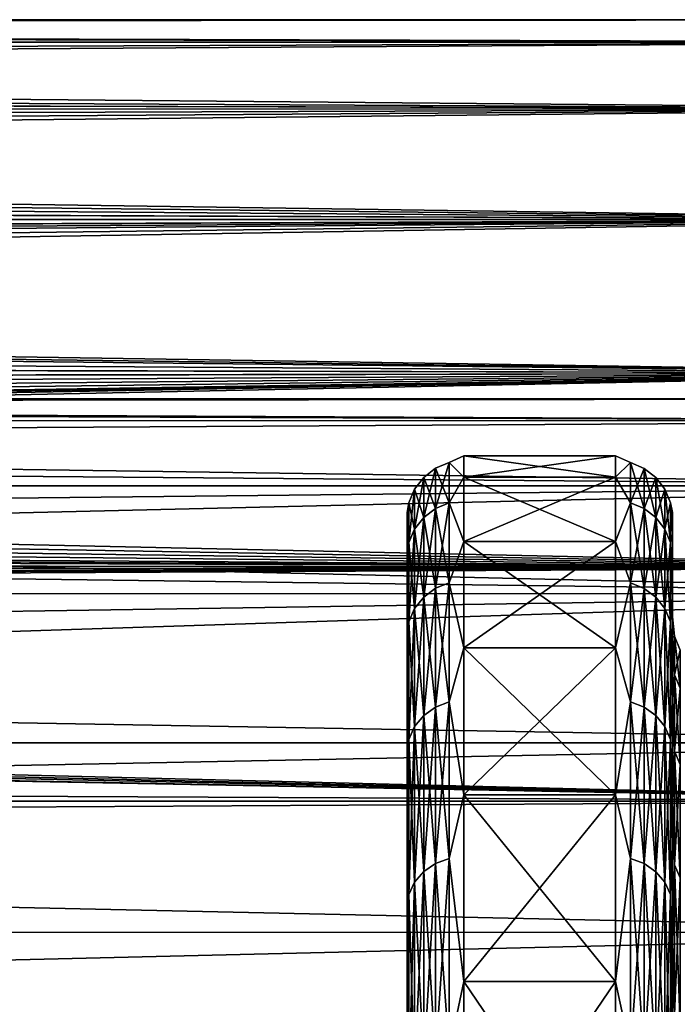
# Model space of a CAD drawing. Header units: metres. Extents: x -150 to 310, y -128 to 84.
# Tile 267 of 465: x 121.96 to 125.43, y 17.81 to 23. Entities that reach past the tile are written whole.
import ezdxf

# ---------------------------------------------------------------- set-up
doc = ezdxf.new("R2010")
doc.units = ezdxf.units.M
doc.layers.add('solid_26009703_SW0001', color=7, linetype='CONTINUOUS')
doc.layers.add('solid_26009703_SW0001_01', color=7, linetype='CONTINUOUS')

msp = doc.modelspace()

# ---------------------------------------------------------------- linework, layer by layer
at = {"layer": 'solid_26009703_SW0001'}
for points in [[(127.5, 20.109972, 11.161945), (80.220291, 20.163897, 11.064233), (79.600922, 20.065847, 11.241076)], [(127.5, 20.109972, 11.161945), (78.351746, 19.922819, 11.492663), (77.102623, 19.850832, 11.616559)], [(127.5, 18.87756, 13.139169), (127.5, 20.109972, 11.161945), (77.102623, 19.850832, 11.616559)], [(127.5, 20.109972, 11.161945), (78.977341, 19.985449, 11.383403), (78.351746, 19.922819, 11.492663)], [(127.5, 20.109972, 11.161945), (79.600922, 20.065847, 11.241076), (78.977341, 19.985449, 11.383403)], [(127.5, 18.87756, 13.139169), (77.102623, 19.850832, 11.616559), (-127.5, 18.87756, 13.139169)], [(127.5, 18.87756, 13.139169), (-127.5, 18.87756, 13.139169), (-127.5, 17.451437, 14.981567)], [(127.5, 17.451437, 14.981567), (127.5, 18.87756, 13.139169), (-127.5, 17.451437, 14.981567)]]:
    msp.add_3dface(points, dxfattribs=at)
at = {"layer": 'solid_26009703_SW0001_01'}
for points in [[(127.5, 22.881994, 2.326871), (88.51873, 22.96979, 1.17846), (88.328239, 22.879175, 2.354427)], [(88.332756, 22.881376, -2.33295), (88.520638, 22.970449, -1.165521), (127.5, 22.881994, -2.326871)], [(127.5, 23), (88.578697, 23), (88.51873, 22.96979, 1.17846)], [(127.5, 22.881994, 2.326871), (127.5, 23), (88.51873, 22.96979, 1.17846)], [(88.520638, 22.970449, -1.165521), (88.578697, 23), (127.5, 22.881994, -2.326871)], [(127.5, 22.881994, -2.326871), (88.578697, 23), (127.5, 23)], [(127.5, 22.881994, 2.326871), (88.00943, 22.727688, 3.528767), (87.799767, 22.629715, 4.110473)], [(127.5, 22.529188, 4.629866), (127.5, 22.881994, 2.326871), (87.799767, 22.629715, 4.110473)], [(127.5, 22.881994, 2.326871), (88.328239, 22.879175, 2.354427), (88.00943, 22.727688, 3.528767)], [(88.017197, 22.731489, -3.504202), (88.332756, 22.881376, -2.33295), (127.5, 22.529188, -4.629866)], [(88.332756, 22.881376, -2.33295), (127.5, 22.881994, -2.326871), (127.5, 22.529188, -4.629866)], [(87.809448, 22.634258, -4.085382), (88.017197, 22.731489, -3.504202), (127.5, 22.529188, -4.629866)], [(127.5, 22.529188, 4.629866), (87.799767, 22.629715, 4.110473), (87.554398, 22.517914, 4.684393)], [(87.566238, 22.523304, -4.658411), (87.809448, 22.634258, -4.085382), (127.5, 22.529188, -4.629866)], [(127.5, 22.529188, 4.629866), (86.957954, 22.252028, 5.817844), (86.607681, 22.101068, 6.367322)], [(127.5, 21.945204, 6.885352), (127.5, 22.529188, 4.629866), (86.607681, 22.101068, 6.367322)], [(127.5, 22.529188, 4.629866), (87.273598, 22.391716, 5.254623), (86.957954, 22.252028, 5.817844)], [(127.5, 22.529188, 4.629866), (87.554398, 22.517914, 4.684393), (87.273598, 22.391716, 5.254623)], [(87.287872, 22.398071, -5.227468), (87.566238, 22.523304, -4.658411), (127.5, 21.945204, -6.885352)], [(87.566238, 22.523304, -4.658411), (127.5, 22.529188, -4.629866), (127.5, 21.945204, -6.885352)], [(86.974892, 22.259399, -5.789571), (87.287872, 22.398071, -5.227468), (127.5, 21.945204, -6.885352)], [(86.627411, 22.109447, -6.338164), (86.974892, 22.259399, -5.789571), (127.5, 21.945204, -6.885352)], [(127.5, 21.945204, 6.885352), (86.607681, 22.101068, 6.367322), (86.222404, 21.941181, 6.89816)], [(86.24501, 21.950485, -6.868492), (86.627411, 22.109447, -6.338164), (127.5, 21.945204, -6.885352)], [(127.5, 21.945204, 6.885352), (84.85614, 21.412464, 8.396807), (84.345764, 21.23313, 8.840486)], [(127.5, 21.13603, 9.070185), (127.5, 21.945204, 6.885352), (84.345764, 21.23313, 8.840486)], [(127.5, 21.945204, 6.885352), (85.341537, 21.593143, 7.920616), (84.85614, 21.412464, 8.396807)], [(127.5, 21.945204, 6.885352), (85.577736, 21.684141, 7.667987), (85.341537, 21.593143, 7.920616)], [(127.5, 21.945204, 6.885352), (85.798927, 21.77096, 7.417902), (85.577736, 21.684141, 7.667987)], [(127.5, 21.945204, 6.885352), (86.222404, 21.941181, 6.89816), (85.798927, 21.77096, 7.417902)], [(85.824669, 21.781141, -7.387955), (86.24501, 21.950485, -6.868492), (127.5, 21.945204, -6.885352)], [(85.824669, 21.781141, -7.387955), (127.5, 21.945204, -6.885352), (127.5, 21.13603, -9.070185)], [(85.578102, 21.684212, -7.667787), (85.824669, 21.781141, -7.387955), (127.5, 21.13603, -9.070185)], [(85.370491, 21.604103, -7.890675), (85.578102, 21.684212, -7.667787), (127.5, 21.13603, -9.070185)], [(84.888115, 21.424021, -8.367279), (85.370491, 21.604103, -7.890675), (127.5, 21.13603, -9.070185)], [(84.380371, 21.245016, -8.811884), (84.888115, 21.424021, -8.367279), (127.5, 21.13603, -9.070185)], [(83.839951, 21.065498, -9.232811), (84.380371, 21.245016, -8.811884), (127.5, 21.13603, -9.070185)], [(127.5, 21.13603, 9.070185), (84.345764, 21.23313, 8.840486), (83.802887, 21.05356, 9.259999)], [(127.5, 21.13603, 9.070185), (80.84024, 20.279057, 10.851722), (80.220291, 20.163897, 11.064233)], [(127.5, 20.109972, 11.161945), (127.5, 21.13603, 9.070185), (80.220291, 20.163897, 11.064233)], [(127.5, 21.13603, 9.070185), (81.171654, 20.347195, 10.723417), (80.84024, 20.279057, 10.851722)], [(127.5, 21.13603, 9.070185), (81.457619, 20.409658, 10.60405), (81.171654, 20.347195, 10.723417)], [(127.5, 21.13603, 9.070185), (82.06456, 20.553713, 10.322059), (81.457619, 20.409658, 10.60405)], [(127.5, 21.13603, 9.070185), (82.65448, 20.709419, 10.005996), (82.06456, 20.553713, 10.322059)], [(127.5, 21.13603, 9.070185), (83.235626, 20.87734, 9.650735), (82.65448, 20.709419, 10.005996)], [(127.5, 21.13603, 9.070185), (83.802887, 21.05356, 9.259999), (83.235626, 20.87734, 9.650735)], [(83.839951, 21.065498, -9.232811), (127.5, 21.13603, -9.070185), (127.5, 20.109972, -11.161945)], [(83.274864, 20.889069, -9.62532), (83.839951, 21.065498, -9.232811), (127.5, 20.109972, -11.161945)], [(103.900002, 21), (128, 21), (128, 20.883329, 2.204462)], [(103.900002, 20.97122, -1.099054), (128, 20.883329, -2.204462), (128, 21)], [(103.900002, 20.97122, -1.099054), (128, 21), (103.900002, 21)], [(103.900002, 20.97122, 1.099054), (103.900002, 21), (128, 20.883329, 2.204462)], [(103.900002, 20.97122, 1.099054), (128, 20.883329, 2.204462), (103.900002, 20.88496, 2.195096)], [(103.900002, 20.88496, -2.195096), (128, 20.883329, -2.204462), (103.900002, 20.97122, -1.099054)], [(82.695457, 20.720711, -9.982591), (83.274864, 20.889069, -9.62532), (127.5, 20.109972, -11.161945)], [(103.900002, 20.88496, 2.195096), (128, 20.883329, 2.204462), (128, 20.541378, 4.364604)], [(103.900002, 20.88496, 2.195096), (128, 20.541378, 4.364604), (103.900002, 20.741455, 3.285121)], [(103.900002, 20.741455, -3.285121), (128, 20.883329, -2.204462), (103.900002, 20.88496, -2.195096)], [(103.900002, 20.741455, -3.285121), (128, 20.541378, -4.364604), (128, 20.883329, -2.204462)], [(103.900002, 20.741455, 3.285121), (128, 20.541378, 4.364604), (103.900002, 20.5411, 4.366142)], [(103.900002, 20.5411, -4.366142), (128, 20.541378, -4.364604), (103.900002, 20.741455, -3.285121)], [(82.106682, 20.564339, -10.300871), (82.695457, 20.720711, -9.982591), (127.5, 20.109972, -11.161945)], [(124.222656, 20.663303, 1.047924), (124.300003, 20.586603, 2.163741), (124.300003, 20.700001, 0)], [(124.222656, 20.663303, -1.047924), (124.300003, 20.700001, 0), (124.300003, 20.586603, -2.163741)], [(124.222656, 20.663303, 1.047924), (124.300003, 20.700001, 0), (124.222656, 20.663303, -1.047924)], [(125.099998, 20.700001, 0), (124.300003, 20.700001, 0), (124.300003, 20.586603, 2.163741)], [(125.099998, 20.586603, 2.163741), (125.099998, 20.700001, 0), (124.300003, 20.586603, 2.163741)], [(125.099998, 20.586603, -2.163741), (124.300003, 20.586603, -2.163741), (124.300003, 20.700001, 0)], [(125.099998, 20.700001, 0), (125.099998, 20.586603, -2.163741), (124.300003, 20.700001, 0)], [(125.177643, 20.663223, -1.04792), (125.099998, 20.586603, -2.163741), (125.099998, 20.700001, 0)], [(125.177643, 20.663223, 1.04792), (125.099998, 20.700001, 0), (125.099998, 20.586603, 2.163741)], [(125.177643, 20.663223, 1.04792), (125.177643, 20.663223, -1.04792), (125.099998, 20.700001, 0)], [(124.150208, 20.633408, -1.046408), (124.087982, 20.585787, -1.043993), (124.087982, 20.585787, 1.043993)], [(124.150208, 20.633408, -1.046408), (124.150208, 20.421682, -3.128487), (124.087982, 20.585787, -1.043993)], [(124.150208, 20.633408, 1.046408), (124.087982, 20.585787, 1.043993), (124.087982, 20.37455, 3.121266)], [(124.150208, 20.633408, 1.046408), (124.150208, 20.633408, -1.046408), (124.087982, 20.585787, 1.043993)], [(124.150208, 20.421682, 3.128487), (124.150208, 20.633408, 1.046408), (124.087982, 20.37455, 3.121266)], [(124.222656, 20.663303, -1.047924), (124.150208, 20.633408, -1.046408), (124.150208, 20.633408, 1.046408)], [(124.222656, 20.663303, -1.047924), (124.222656, 20.451271, -3.133019), (124.150208, 20.633408, -1.046408)], [(124.222656, 20.663303, 1.047924), (124.150208, 20.633408, 1.046408), (124.150208, 20.421682, 3.128487)], [(124.222656, 20.663303, 1.047924), (124.222656, 20.663303, -1.047924), (124.150208, 20.633408, 1.046408)], [(124.222656, 20.451271, 3.133019), (124.222656, 20.663303, 1.047924), (124.150208, 20.421682, 3.128487)], [(124.222656, 20.451271, -3.133019), (124.150208, 20.421682, -3.128487), (124.150208, 20.633408, -1.046408)], [(124.222656, 20.451271, 3.133019), (124.300003, 20.586603, 2.163741), (124.222656, 20.663303, 1.047924)], [(124.222656, 20.663303, -1.047924), (124.300003, 20.586603, -2.163741), (124.222656, 20.451271, -3.133019)], [(125.177643, 20.663223, -1.04792), (125.177643, 20.451189, -3.133007), (125.099998, 20.586603, -2.163741)], [(125.177643, 20.451189, 3.133007), (125.177643, 20.663223, 1.04792), (125.099998, 20.586603, 2.163741)], [(125.250069, 20.421526, -3.128463), (125.177643, 20.451189, -3.133007), (125.177643, 20.663223, -1.04792)], [(125.250069, 20.633251, -1.0464), (125.177643, 20.663223, -1.04792), (125.177643, 20.663223, 1.04792)], [(125.250069, 20.633251, -1.0464), (125.250069, 20.421526, -3.128463), (125.177643, 20.663223, -1.04792)], [(125.250069, 20.633251, 1.0464), (125.177643, 20.663223, 1.04792), (125.177643, 20.451189, 3.133007)], [(125.250069, 20.633251, 1.0464), (125.250069, 20.633251, -1.0464), (125.177643, 20.663223, 1.04792)], [(125.250069, 20.421526, 3.128463), (125.250069, 20.633251, 1.0464), (125.177643, 20.451189, 3.133007)], [(125.312241, 20.374331, -3.121233), (125.250069, 20.421526, -3.128463), (125.250069, 20.633251, -1.0464)], [(125.312241, 20.585566, -1.043982), (125.250069, 20.633251, -1.0464), (125.250069, 20.633251, 1.0464)], [(125.312241, 20.585566, -1.043982), (125.312241, 20.374331, -3.121233), (125.250069, 20.633251, -1.0464)], [(125.312241, 20.585566, 1.043982), (125.250069, 20.633251, 1.0464), (125.250069, 20.421526, 3.128463)], [(125.312241, 20.585566, 1.043982), (125.312241, 20.585566, -1.043982), (125.250069, 20.633251, 1.0464)], [(124.087982, 20.585787, -1.043993), (124.04023, 20.523693, -1.040844), (124.04023, 20.523693, 1.040844)], [(124.087982, 20.585787, -1.043993), (124.087982, 20.37455, -3.121266), (124.04023, 20.523693, -1.040844)], [(124.087982, 20.585787, 1.043993), (124.04023, 20.523693, 1.040844), (124.04023, 20.313091, 3.111851)], [(124.087982, 20.585787, 1.043993), (124.087982, 20.585787, -1.043993), (124.04023, 20.523693, 1.040844)], [(124.087982, 20.37455, 3.121266), (124.087982, 20.585787, 1.043993), (124.04023, 20.313091, 3.111851)], [(124.150208, 20.421682, -3.128487), (124.087982, 20.37455, -3.121266), (124.087982, 20.585787, -1.043993)], [(124.222656, 20.451271, 3.133019), (124.300003, 20.247654, 4.303775), (124.300003, 20.586603, 2.163741)], [(124.222656, 20.451271, -3.133019), (124.300003, 20.586603, -2.163741), (124.300003, 20.247654, -4.303775)], [(125.099998, 20.586603, 2.163741), (124.300003, 20.586603, 2.163741), (124.300003, 20.247654, 4.303775)], [(125.099998, 20.247654, 4.303775), (125.099998, 20.586603, 2.163741), (124.300003, 20.247654, 4.303775)], [(125.099998, 20.247654, -4.303775), (124.300003, 20.247654, -4.303775), (124.300003, 20.586603, -2.163741)], [(125.099998, 20.586603, -2.163741), (125.099998, 20.247654, -4.303775), (124.300003, 20.586603, -2.163741)], [(125.177643, 20.451189, -3.133007), (125.099998, 20.247654, -4.303775), (125.099998, 20.586603, -2.163741)], [(125.177643, 20.451189, 3.133007), (125.099998, 20.586603, 2.163741), (125.099998, 20.247654, 4.303775)], [(125.312241, 20.374331, 3.121233), (125.312241, 20.585566, 1.043982), (125.250069, 20.421526, 3.128463)], [(125.359924, 20.312822, -3.11181), (125.312241, 20.374331, -3.121233), (125.312241, 20.585566, -1.043982)], [(125.359924, 20.52342, -1.04083), (125.312241, 20.585566, -1.043982), (125.312241, 20.585566, 1.043982)], [(125.359924, 20.52342, -1.04083), (125.359924, 20.312822, -3.11181), (125.312241, 20.585566, -1.043982)], [(125.359924, 20.52342, 1.04083), (125.312241, 20.585566, 1.043982), (125.312241, 20.374331, 3.121233)], [(125.359924, 20.52342, 1.04083), (125.359924, 20.52342, -1.04083), (125.312241, 20.585566, 1.043982)], [(81.500305, 20.419327, -10.585418), (82.106682, 20.564339, -10.300871), (127.5, 20.109972, -11.161945)], [(103.900002, 20.5411, 4.366142), (128, 20.541378, 4.364604), (128, 19.971094, 6.490467)], [(103.900002, 19.972189, -6.489353), (128, 19.971094, -6.490467), (128, 20.541378, -4.364604)], [(103.900002, 20.284443, -5.435196), (128, 20.541378, -4.364604), (103.900002, 20.5411, -4.366142)], [(103.900002, 19.972189, -6.489353), (128, 20.541378, -4.364604), (103.900002, 20.284443, -5.435196)], [(103.900002, 20.5411, 4.366142), (128, 19.971094, 6.490467), (103.900002, 20.284443, 5.435196)], [(124.04023, 20.523693, -1.040844), (124.010223, 20.451363, -1.037176), (124.010223, 20.451363, 1.037176)], [(124.04023, 20.523693, -1.040844), (124.04023, 20.313091, -3.111851), (124.010223, 20.451363, -1.037176)], [(124.04023, 20.523693, 1.040844), (124.010223, 20.451363, 1.037176), (124.010223, 20.241505, 3.100884)], [(124.04023, 20.523693, 1.040844), (124.04023, 20.523693, -1.040844), (124.010223, 20.451363, 1.037176)], [(124.04023, 20.313091, 3.111851), (124.04023, 20.523693, 1.040844), (124.010223, 20.241505, 3.100884)], [(124.087982, 20.37455, -3.121266), (124.04023, 20.313091, -3.111851), (124.04023, 20.523693, -1.040844)], [(125.359924, 20.312822, 3.11181), (125.359924, 20.52342, 1.04083), (125.312241, 20.374331, 3.121233)], [(125.389862, 20.241203, -3.100838), (125.359924, 20.312822, -3.11181), (125.359924, 20.52342, -1.04083)], [(125.389862, 20.451059, -1.03716), (125.359924, 20.52342, -1.04083), (125.359924, 20.52342, 1.04083)], [(125.389862, 20.451059, -1.03716), (125.389862, 20.241203, -3.100838), (125.359924, 20.52342, -1.04083)], [(125.389862, 20.451059, 1.03716), (125.359924, 20.52342, 1.04083), (125.359924, 20.312822, 3.11181)], [(125.389862, 20.451059, 1.03716), (125.389862, 20.451059, -1.03716), (125.359924, 20.52342, 1.04083)], [(81.171829, 20.347244, -10.723322), (81.500305, 20.419327, -10.585418), (127.5, 20.109972, -11.161945)], [(124.010223, 20.451363, -1.037176), (124, 20.287476, -2.13299), (124, 20.4, -0.000016)], [(124.010223, 20.451363, -1.037176), (124.010223, 20.241505, -3.100884), (124, 20.287476, -2.13299)], [(124.010223, 20.451363, 1.037176), (124, 20.4, -0.000016), (124, 20.287479, 2.132958)], [(124.010223, 20.451363, 1.037176), (124.010223, 20.451363, -1.037176), (124, 20.4, -0.000016)], [(124.010223, 20.241505, 3.100884), (124.010223, 20.451363, 1.037176), (124, 20.287479, 2.132958)], [(124.04023, 20.313091, -3.111851), (124.010223, 20.241505, -3.100884), (124.010223, 20.451363, -1.037176)], [(124.150208, 20.421682, -3.128487), (124.150208, 20.000401, -5.178463), (124.087982, 20.37455, -3.121266)], [(124.150208, 20.421682, 3.128487), (124.087982, 20.37455, 3.121266), (124.087982, 19.954241, 5.166511)], [(124.150208, 20.000401, 5.178463), (124.150208, 20.421682, 3.128487), (124.087982, 19.954241, 5.166511)], [(124.222656, 20.451271, -3.133019), (124.222656, 20.029379, -5.185966), (124.150208, 20.421682, -3.128487)], [(124.222656, 20.451271, 3.133019), (124.150208, 20.421682, 3.128487), (124.150208, 20.000401, 5.178463)], [(124.222656, 20.029379, 5.185966), (124.222656, 20.451271, 3.133019), (124.150208, 20.000401, 5.178463)], [(124.222656, 20.029379, -5.185966), (124.150208, 20.000401, -5.178463), (124.150208, 20.421682, -3.128487)], [(124.222656, 20.029379, 5.185966), (124.300003, 20.247654, 4.303775), (124.222656, 20.451271, 3.133019)], [(124.222656, 20.451271, -3.133019), (124.300003, 20.247654, -4.303775), (124.222656, 20.029379, -5.185966)], [(125.177643, 20.451189, -3.133007), (125.177643, 20.029301, -5.185945), (125.099998, 20.247654, -4.303775)], [(125.177643, 20.029301, 5.185945), (125.177643, 20.451189, 3.133007), (125.099998, 20.247654, 4.303775)], [(125.250069, 20.00025, -5.178423), (125.177643, 20.029301, -5.185945), (125.177643, 20.451189, -3.133007)], [(125.250069, 20.421526, -3.128463), (125.250069, 20.00025, -5.178423), (125.177643, 20.451189, -3.133007)], [(125.250069, 20.421526, 3.128463), (125.177643, 20.451189, 3.133007), (125.177643, 20.029301, 5.185945)], [(125.250069, 20.00025, 5.178423), (125.250069, 20.421526, 3.128463), (125.177643, 20.029301, 5.185945)], [(125.312241, 19.954025, -5.166455), (125.250069, 20.00025, -5.178423), (125.250069, 20.421526, -3.128463)], [(125.312241, 20.374331, -3.121233), (125.312241, 19.954025, -5.166455), (125.250069, 20.421526, -3.128463)], [(125.312241, 20.374331, 3.121233), (125.250069, 20.421526, 3.128463), (125.250069, 20.00025, 5.178423)], [(125.389862, 20.241203, 3.100838), (125.389862, 20.451059, 1.03716), (125.359924, 20.312822, 3.11181)], [(125.389862, 20.451059, 1.03716), (125.400002, 20.287477, 2.132978), (125.400002, 20.4, 0.000003)], [(125.389862, 20.241203, 3.100838), (125.400002, 20.287477, 2.132978), (125.389862, 20.451059, 1.03716)], [(125.389862, 20.451059, -1.03716), (125.400002, 20.4, 0.000003), (125.400002, 20.287477, -2.132972)], [(125.389862, 20.451059, 1.03716), (125.400002, 20.4, 0.000003), (125.389862, 20.451059, -1.03716)], [(125.389862, 20.451059, -1.03716), (125.400002, 20.287477, -2.132972), (125.389862, 20.241203, -3.100838)], [(124, 20.287479, 2.132958), (124, 20.4, -0.000016), (124, 20.287476, -2.13299)], [(124.087982, 20.37455, -3.121266), (124.087982, 19.954241, -5.166511), (124.04023, 20.313091, -3.111851)], [(124.087982, 20.37455, 3.121266), (124.04023, 20.313091, 3.111851), (124.04023, 19.894051, 5.150927)], [(124.087982, 19.954241, 5.166511), (124.087982, 20.37455, 3.121266), (124.04023, 19.894051, 5.150927)], [(124.150208, 20.000401, -5.178463), (124.087982, 19.954241, -5.166511), (124.087982, 20.37455, -3.121266)], [(125.312241, 19.954025, 5.166455), (125.312241, 20.374331, 3.121233), (125.250069, 20.00025, 5.178423)], [(125.359924, 19.893787, -5.150858), (125.312241, 19.954025, -5.166455), (125.312241, 20.374331, -3.121233)], [(125.359924, 20.312822, -3.11181), (125.359924, 19.893787, -5.150858), (125.312241, 20.374331, -3.121233)], [(125.359924, 20.312822, 3.11181), (125.312241, 20.374331, 3.121233), (125.312241, 19.954025, 5.166455)], [(125.400002, 20.287477, -2.132972), (125.400002, 20.4, 0.000003), (125.400002, 20.287477, 2.132978)], [(80.883133, 20.287582, -10.835775), (81.171829, 20.347244, -10.723322), (127.5, 20.109972, -11.161945)], [(124.04023, 20.313091, -3.111851), (124.04023, 19.894051, -5.150927), (124.010223, 20.241505, -3.100884)], [(124.04023, 20.313091, 3.111851), (124.010223, 20.241505, 3.100884), (124.010223, 19.82394, 5.132774)], [(124.04023, 19.894051, 5.150927), (124.04023, 20.313091, 3.111851), (124.010223, 19.82394, 5.132774)], [(124.087982, 19.954241, -5.166511), (124.04023, 19.894051, -5.150927), (124.04023, 20.313091, -3.111851)], [(125.359924, 19.893787, 5.150858), (125.359924, 20.312822, 3.11181), (125.312241, 19.954025, 5.166455)], [(125.389862, 19.823647, -5.132698), (125.359924, 19.893787, -5.150858), (125.359924, 20.312822, -3.11181)], [(125.389862, 20.241203, -3.100838), (125.389862, 19.823647, -5.132698), (125.359924, 20.312822, -3.11181)], [(125.389862, 20.241203, 3.100838), (125.359924, 20.312822, 3.11181), (125.359924, 19.893787, 5.150858)], [(80.263283, 20.171221, -11.050876), (80.883133, 20.287582, -10.835775), (127.5, 20.109972, -11.161945)], [(103.900002, 20.284443, 5.435196), (128, 19.971094, 6.490467), (103.900002, 19.972189, 6.489353)], [(124, 20.287479, 2.132958), (124, 20.287476, -2.13299), (124, 19.954353, -4.24052)], [(124, 19.954359, 4.240489), (124, 20.287479, 2.132958), (124, 19.954353, -4.24052)], [(124.010223, 20.241505, 3.100884), (124, 20.287479, 2.132958), (124, 19.954359, 4.240489)], [(124.010223, 20.241505, -3.100884), (124, 19.954353, -4.24052), (124, 20.287476, -2.13299)], [(125.389862, 20.241203, 3.100838), (125.400002, 19.954355, 4.24051), (125.400002, 20.287477, 2.132978)], [(125.389862, 20.241203, -3.100838), (125.400002, 20.287477, -2.132972), (125.400002, 19.954357, -4.240503)], [(125.400002, 20.287477, -2.132972), (125.400002, 20.287477, 2.132978), (125.400002, 19.954355, 4.24051)], [(125.400002, 19.954357, -4.240503), (125.400002, 20.287477, -2.132972), (125.400002, 19.954355, 4.24051)], [(124.010223, 20.241505, -3.100884), (124.010223, 19.82394, -5.132774), (124, 19.954353, -4.24052)], [(124.010223, 19.82394, 5.132774), (124.010223, 20.241505, 3.100884), (124, 19.954359, 4.240489)], [(124.04023, 19.894051, -5.150927), (124.010223, 19.82394, -5.132774), (124.010223, 20.241505, -3.100884)], [(124.222656, 20.029379, 5.185966), (124.300003, 19.686869, 6.396656), (124.300003, 20.247654, 4.303775)], [(124.222656, 20.029379, -5.185966), (124.300003, 20.247654, -4.303775), (124.300003, 19.686869, -6.396656)], [(125.099998, 20.247654, 4.303775), (124.300003, 20.247654, 4.303775), (124.300003, 19.686869, 6.396656)], [(125.099998, 19.686869, 6.396656), (125.099998, 20.247654, 4.303775), (124.300003, 19.686869, 6.396656)], [(125.099998, 19.686869, -6.396656), (124.300003, 19.686869, -6.396656), (124.300003, 20.247654, -4.303775)], [(125.099998, 20.247654, -4.303775), (125.099998, 19.686869, -6.396656), (124.300003, 20.247654, -4.303775)], [(125.177643, 20.029301, -5.185945), (125.099998, 19.686869, -6.396656), (125.099998, 20.247654, -4.303775)], [(125.177643, 20.029301, 5.185945), (125.099998, 20.247654, 4.303775), (125.099998, 19.686869, 6.396656)], [(125.389862, 19.823647, 5.132698), (125.389862, 20.241203, 3.100838), (125.359924, 19.893787, 5.150858)], [(125.389862, 19.823647, 5.132698), (125.400002, 19.954355, 4.24051), (125.389862, 20.241203, 3.100838)], [(125.389862, 20.241203, -3.100838), (125.400002, 19.954357, -4.240503), (125.389862, 19.823647, -5.132698)], [(79.643982, 20.071987, -11.230107), (80.263283, 20.171221, -11.050876), (127.5, 20.109972, -11.161945)], [(79.643982, 20.071987, -11.230107), (127.5, 20.109972, -11.161945), (127.5, 18.87756, -13.139169)], [(79.020279, 19.99037, -11.374756), (79.643982, 20.071987, -11.230107), (127.5, 18.87756, -13.139169)], [(124.150208, 20.000401, -5.178463), (124.150208, 19.37389, -7.175301), (124.087982, 19.954241, -5.166511)], [(124.150208, 20.000401, 5.178463), (124.087982, 19.954241, 5.166511), (124.087982, 19.329174, 7.158741)], [(124.150208, 19.37389, 7.175301), (124.150208, 20.000401, 5.178463), (124.087982, 19.329174, 7.158741)], [(124.222656, 20.029379, -5.185966), (124.222656, 19.401958, -7.185697), (124.150208, 20.000401, -5.178463)], [(124.222656, 20.029379, 5.185966), (124.150208, 20.000401, 5.178463), (124.150208, 19.37389, 7.175301)], [(124.222656, 19.401958, 7.185697), (124.222656, 20.029379, 5.185966), (124.150208, 19.37389, 7.175301)], [(124.222656, 19.401958, -7.185697), (124.150208, 19.37389, -7.175301), (124.150208, 20.000401, -5.178463)], [(124.222656, 19.401958, 7.185697), (124.300003, 19.686869, 6.396656), (124.222656, 20.029379, 5.185966)], [(124.222656, 20.029379, -5.185966), (124.300003, 19.686869, -6.396656), (124.222656, 19.401958, -7.185697)], [(125.177643, 20.029301, -5.185945), (125.177643, 19.401884, -7.185668), (125.099998, 19.686869, -6.396656)], [(125.177643, 19.401884, 7.185668), (125.177643, 20.029301, 5.185945), (125.099998, 19.686869, 6.396656)], [(125.250069, 19.373741, -7.175246), (125.177643, 19.401884, -7.185668), (125.177643, 20.029301, -5.185945)], [(125.250069, 20.00025, -5.178423), (125.250069, 19.373741, -7.175246), (125.177643, 20.029301, -5.185945)], [(125.250069, 20.00025, 5.178423), (125.177643, 20.029301, 5.185945), (125.177643, 19.401884, 7.185668)], [(125.250069, 19.373741, 7.175246), (125.250069, 20.00025, 5.178423), (125.177643, 19.401884, 7.185668)], [(125.312241, 19.328966, -7.158663), (125.250069, 19.373741, -7.175246), (125.250069, 20.00025, -5.178423)], [(125.312241, 19.954025, -5.166455), (125.312241, 19.328966, -7.158663), (125.250069, 20.00025, -5.178423)], [(125.312241, 19.954025, 5.166455), (125.250069, 20.00025, 5.178423), (125.250069, 19.373741, 7.175246)], [(78.394501, 19.926498, -11.48628), (79.020279, 19.99037, -11.374756), (127.5, 18.87756, -13.139169)], [(103.900002, 19.972189, 6.489353), (128, 19.971094, 6.490467), (103.900002, 19.60519, 7.525723)], [(103.900002, 19.60519, -7.525723), (128, 19.971094, -6.490467), (103.900002, 19.972189, -6.489353)], [(103.900002, 19.60519, 7.525723), (128, 19.971094, 6.490467), (128, 19.185148, 8.539556)], [(103.900002, 19.184456, -8.541466), (128, 19.185148, -8.539556), (128, 19.971094, -6.490467)], [(103.900002, 19.184456, -8.541466), (128, 19.971094, -6.490467), (103.900002, 19.60519, -7.525723)], [(124, 19.954359, 4.240489), (124, 19.954353, -4.24052), (124, 19.40032, -6.305629)], [(124, 19.40033, 6.305599), (124, 19.954359, 4.240489), (124, 19.40032, -6.305629)], [(124.010223, 19.82394, 5.132774), (124, 19.954359, 4.240489), (124, 19.40033, 6.305599)], [(124.010223, 19.82394, -5.132774), (124, 19.40032, -6.305629), (124, 19.954353, -4.24052)], [(124.087982, 19.954241, -5.166511), (124.087982, 19.329174, -7.158741), (124.04023, 19.894051, -5.150927)], [(124.087982, 19.954241, 5.166511), (124.04023, 19.894051, 5.150927), (124.04023, 19.27087, 7.137146)], [(124.087982, 19.329174, 7.158741), (124.087982, 19.954241, 5.166511), (124.04023, 19.27087, 7.137146)], [(124.150208, 19.37389, -7.175301), (124.087982, 19.329174, -7.158741), (124.087982, 19.954241, -5.166511)], [(125.312241, 19.328966, 7.158663), (125.312241, 19.954025, 5.166455), (125.250069, 19.373741, 7.175246)], [(125.359924, 19.270615, -7.137052), (125.312241, 19.328966, -7.158663), (125.312241, 19.954025, -5.166455)], [(125.359924, 19.893787, -5.150858), (125.359924, 19.270615, -7.137052), (125.312241, 19.954025, -5.166455)], [(125.359924, 19.893787, 5.150858), (125.312241, 19.954025, 5.166455), (125.312241, 19.328966, 7.158663)], [(125.389862, 19.823647, -5.132698), (125.400002, 19.954357, -4.240503), (125.400002, 19.400324, -6.305613)], [(125.389862, 19.823647, 5.132698), (125.400002, 19.400322, 6.30562), (125.400002, 19.954355, 4.24051)], [(125.400002, 19.85, 0.000003), (125.400002, 19.954357, -4.240503), (125.400002, 19.954355, 4.24051)], [(125.400002, 19.416372, -4.126174), (125.400002, 19.400324, -6.305613), (125.400002, 19.954357, -4.240503)], [(125.400002, 19.740513, -2.075464), (125.400002, 19.416372, -4.126174), (125.400002, 19.954357, -4.240503)], [(125.400002, 19.85, 0.000003), (125.400002, 19.740513, -2.075464), (125.400002, 19.954357, -4.240503)], [(125.400002, 19.740511, 2.075471), (125.400002, 19.954355, 4.24051), (125.400002, 19.400322, 6.30562)], [(125.400002, 19.740511, 2.075471), (125.400002, 19.85, 0.000003), (125.400002, 19.954355, 4.24051)], [(77.145203, 19.852032, -11.614511), (78.394501, 19.926498, -11.48628), (127.5, 18.87756, -13.139169)], [(124.04023, 19.894051, -5.150927), (124.04023, 19.27087, -7.137146), (124.010223, 19.82394, -5.132774)], [(124.04023, 19.894051, 5.150927), (124.010223, 19.82394, 5.132774), (124.010223, 19.202955, 7.111994)], [(124.04023, 19.27087, 7.137146), (124.04023, 19.894051, 5.150927), (124.010223, 19.202955, 7.111994)], [(124.087982, 19.329174, -7.158741), (124.04023, 19.27087, -7.137146), (124.04023, 19.894051, -5.150927)], [(125.359924, 19.270615, 7.137052), (125.359924, 19.893787, 5.150858), (125.312241, 19.328966, 7.158663)], [(125.389862, 19.202671, -7.111888), (125.359924, 19.270615, -7.137052), (125.359924, 19.893787, -5.150858)], [(125.389862, 19.823647, -5.132698), (125.389862, 19.202671, -7.111888), (125.359924, 19.893787, -5.150858)], [(125.389862, 19.823647, 5.132698), (125.359924, 19.893787, 5.150858), (125.359924, 19.270615, 7.137052)], [(-127.5, 18.87756, -13.139169), (-77.10305, 19.850834, -11.616558), (127.5, 18.87756, -13.139169)], [(-77.10305, 19.850834, -11.616558), (75.89695, 19.850834, -11.616558), (127.5, 18.87756, -13.139169)], [(75.89695, 19.850834, -11.616558), (77.145203, 19.852032, -11.614511), (127.5, 18.87756, -13.139169)], [(125.410141, 19.74728, -1.001469), (125.400002, 19.740513, -2.075464), (125.400002, 19.85, 0.000003)], [(125.410141, 19.74728, 1.001469), (125.400002, 19.85, 0.000003), (125.400002, 19.740511, 2.075471)], [(125.410141, 19.74728, -1.001469), (125.400002, 19.85, 0.000003), (125.410141, 19.74728, 1.001469)], [(124.010223, 19.82394, -5.132774), (124.010223, 19.202955, -7.111994), (124, 19.40032, -6.305629)], [(124.010223, 19.202955, 7.111994), (124.010223, 19.82394, 5.132774), (124, 19.40033, 6.305599)], [(124.04023, 19.27087, -7.137146), (124.010223, 19.202955, -7.111994), (124.010223, 19.82394, -5.132774)], [(125.389862, 19.202671, 7.111888), (125.389862, 19.823647, 5.132698), (125.359924, 19.270615, 7.137052)], [(125.389862, 19.202671, 7.111888), (125.400002, 19.400322, 6.30562), (125.389862, 19.823647, 5.132698)], [(125.389862, 19.823647, -5.132698), (125.400002, 19.400324, -6.305613), (125.389862, 19.202671, -7.111888)], [(125.410141, 19.544645, -2.99413), (125.400002, 19.740513, -2.075464), (125.410141, 19.74728, -1.001469)], [(125.410141, 19.74728, 1.001469), (125.400002, 19.740511, 2.075471), (125.410141, 19.544645, 2.99413)], [(125.410141, 19.544645, -2.99413), (125.400002, 19.416372, -4.126174), (125.400002, 19.740513, -2.075464)], [(125.400002, 19.41637, 4.126181), (125.400002, 19.740511, 2.075471), (125.400002, 19.400322, 6.30562)], [(125.410141, 19.544645, 2.99413), (125.400002, 19.740511, 2.075471), (125.400002, 19.41637, 4.126181)], [(125.410141, 19.74728, 1.001469), (125.440071, 19.674919, 0.997799), (125.440071, 19.674919, -0.997799)], [(125.410141, 19.74728, 1.001469), (125.410141, 19.544645, 2.99413), (125.440071, 19.674919, 0.997799)], [(125.410141, 19.74728, -1.001469), (125.440071, 19.674919, -0.997799), (125.440071, 19.473028, -2.983158)], [(125.410141, 19.74728, -1.001469), (125.410141, 19.74728, 1.001469), (125.440071, 19.674919, -0.997799)], [(125.410141, 19.544645, -2.99413), (125.410141, 19.74728, -1.001469), (125.440071, 19.473028, -2.983158)], [(124.222656, 19.401958, 7.185697), (124.300003, 18.910389, 8.419455), (124.300003, 19.686869, 6.396656)], [(124.222656, 19.401958, -7.185697), (124.300003, 19.686869, -6.396656), (124.300003, 18.910389, -8.419455)], [(125.099998, 19.686869, 6.396656), (124.300003, 19.686869, 6.396656), (124.300003, 18.910389, 8.419455)], [(125.099998, 18.910389, 8.419455), (125.099998, 19.686869, 6.396656), (124.300003, 18.910389, 8.419455)], [(125.099998, 18.910389, -8.419455), (124.300003, 18.910389, -8.419455), (124.300003, 19.686869, -6.396656)], [(125.099998, 19.686869, -6.396656), (125.099998, 18.910389, -8.419455), (124.300003, 19.686869, -6.396656)], [(125.177643, 19.401884, -7.185668), (125.099998, 18.910389, -8.419455), (125.099998, 19.686869, -6.396656)], [(125.177643, 19.401884, 7.185668), (125.099998, 19.686869, 6.396656), (125.099998, 18.910389, 8.419455)], [(125.410141, 19.544645, 2.99413), (125.440071, 19.473028, 2.983158), (125.440071, 19.674919, 0.997799)], [(103.900002, 19.60519, 7.525723), (128, 19.185148, 8.539556), (103.900002, 19.184456, 8.541466)], [(125.410141, 19.141459, -4.956067), (125.400002, 19.416372, -4.126174), (125.410141, 19.544645, -2.99413)], [(125.410141, 19.544645, 2.99413), (125.400002, 19.41637, 4.126181), (125.410141, 19.141459, 4.956067)], [(125.410141, 19.544645, 2.99413), (125.410141, 19.141459, 4.956067), (125.440071, 19.473028, 2.983158)], [(125.410141, 19.544645, -2.99413), (125.440071, 19.473028, -2.983158), (125.440071, 19.071318, -4.937906)], [(125.410141, 19.141459, -4.956067), (125.410141, 19.544645, -2.99413), (125.440071, 19.071318, -4.937906)], [(125.410141, 19.141459, 4.956067), (125.440071, 19.071318, 4.937906), (125.440071, 19.473028, 2.983158)], [(124, 19.40033, 6.305599), (124, 19.40032, -6.305629), (124, 18.636679, -8.296268)], [(124, 18.63669, 8.29624), (124, 19.40033, 6.305599), (124, 18.636679, -8.296268)], [(124.010223, 19.202955, 7.111994), (124, 19.40033, 6.305599), (124, 18.63669, 8.29624)], [(124.010223, 19.202955, -7.111994), (124, 18.636679, -8.296268), (124, 19.40032, -6.305629)], [(124.222656, 19.401958, -7.185697), (124.222656, 18.575449, -9.111692), (124.150208, 19.37389, -7.175301)], [(124.222656, 19.401958, 7.185697), (124.150208, 19.37389, 7.175301), (124.150208, 18.548574, 9.098511)], [(124.222656, 18.575449, 9.111692), (124.222656, 19.401958, 7.185697), (124.150208, 18.548574, 9.098511)], [(124.222656, 18.575449, 9.111692), (124.300003, 18.910389, 8.419455), (124.222656, 19.401958, 7.185697)], [(124.222656, 19.401958, -7.185697), (124.300003, 18.910389, -8.419455), (124.222656, 18.575449, -9.111692)], [(125.177643, 19.401884, -7.185668), (125.177643, 18.575377, -9.111657), (125.099998, 18.910389, -8.419455)], [(125.177643, 18.575377, 9.111657), (125.177643, 19.401884, 7.185668), (125.099998, 18.910389, 8.419455)], [(125.250069, 18.548433, -9.098441), (125.177643, 18.575377, -9.111657), (125.177643, 19.401884, -7.185668)], [(125.250069, 19.373741, -7.175246), (125.250069, 18.548433, -9.098441), (125.177643, 19.401884, -7.185668)], [(125.250069, 19.373741, 7.175246), (125.177643, 19.401884, 7.185668), (125.177643, 18.575377, 9.111657)], [(125.389862, 19.202671, -7.111888), (125.400002, 19.400324, -6.305613), (125.400002, 18.636684, -8.296254)], [(125.389862, 19.202671, 7.111888), (125.400002, 18.636681, 8.296261), (125.400002, 19.400322, 6.30562)], [(125.400002, 19.416372, -4.126174), (125.400002, 18.877277, -6.135607), (125.400002, 19.400324, -6.305613)], [(125.410141, 19.141459, -4.956067), (125.400002, 18.877277, -6.135607), (125.400002, 19.416372, -4.126174)], [(125.400002, 18.877275, 6.135613), (125.400002, 19.41637, 4.126181), (125.400002, 19.400322, 6.30562)], [(125.410141, 19.141459, 4.956067), (125.400002, 19.41637, 4.126181), (125.400002, 18.877275, 6.135613)], [(125.400002, 18.877277, -6.135607), (125.400002, 18.636684, -8.296254), (125.400002, 19.400324, -6.305613)], [(125.400002, 18.877275, 6.135613), (125.400002, 19.400322, 6.30562), (125.400002, 18.636681, 8.296261)], [(124.087982, 19.329174, -7.158741), (124.087982, 18.505766, -9.077511), (124.04023, 19.27087, -7.137146)], [(124.087982, 19.329174, 7.158741), (124.04023, 19.27087, 7.137146), (124.04023, 18.449944, 9.05013)], [(124.087982, 18.505766, 9.077511), (124.087982, 19.329174, 7.158741), (124.04023, 18.449944, 9.05013)], [(124.150208, 19.37389, -7.175301), (124.150208, 18.548574, -9.098511), (124.087982, 19.329174, -7.158741)], [(124.150208, 19.37389, 7.175301), (124.087982, 19.329174, 7.158741), (124.087982, 18.505766, 9.077511)], [(124.150208, 18.548574, 9.098511), (124.150208, 19.37389, 7.175301), (124.087982, 18.505766, 9.077511)], [(124.150208, 18.548574, -9.098511), (124.087982, 18.505766, -9.077511), (124.087982, 19.329174, -7.158741)], [(124.222656, 18.575449, -9.111692), (124.150208, 18.548574, -9.098511), (124.150208, 19.37389, -7.175301)], [(125.250069, 18.548433, 9.098441), (125.250069, 19.373741, 7.175246), (125.177643, 18.575377, 9.111657)], [(125.312241, 18.505566, -9.077414), (125.250069, 18.548433, -9.098441), (125.250069, 19.373741, -7.175246)], [(125.312241, 19.328966, -7.158663), (125.312241, 18.505566, -9.077414), (125.250069, 19.373741, -7.175246)], [(125.312241, 19.328966, 7.158663), (125.250069, 19.373741, 7.175246), (125.250069, 18.548433, 9.098441)], [(125.312241, 18.505566, 9.077414), (125.312241, 19.328966, 7.158663), (125.250069, 18.548433, 9.098441)], [(125.359924, 18.449699, -9.05001), (125.312241, 18.505566, -9.077414), (125.312241, 19.328966, -7.158663)], [(125.359924, 19.270615, -7.137052), (125.359924, 18.449699, -9.05001), (125.312241, 19.328966, -7.158663)], [(125.359924, 19.270615, 7.137052), (125.312241, 19.328966, 7.158663), (125.312241, 18.505566, 9.077414)], [(124.04023, 19.27087, -7.137146), (124.04023, 18.449944, -9.05013), (124.010223, 19.202955, -7.111994)], [(124.04023, 19.27087, 7.137146), (124.010223, 19.202955, 7.111994), (124.010223, 18.384924, 9.018235)], [(124.04023, 18.449944, 9.05013), (124.04023, 19.27087, 7.137146), (124.010223, 18.384924, 9.018235)], [(124.087982, 18.505766, -9.077511), (124.04023, 18.449944, -9.05013), (124.04023, 19.27087, -7.137146)], [(125.359924, 18.449699, 9.05001), (125.359924, 19.270615, 7.137052), (125.312241, 18.505566, 9.077414)], [(125.389862, 18.384651, -9.018102), (125.359924, 18.449699, -9.05001), (125.359924, 19.270615, -7.137052)], [(125.389862, 19.202671, -7.111888), (125.389862, 18.384651, -9.018102), (125.359924, 19.270615, -7.137052)], [(125.389862, 19.202671, 7.111888), (125.359924, 19.270615, 7.137052), (125.359924, 18.449699, 9.05001)], [(103.900002, 18.71114, 9.533796), (128, 19.185148, 8.539556), (128, 18.185108, 10.501361)], [(103.900002, 19.184456, 8.541466), (128, 19.185148, 8.539556), (103.900002, 18.71114, 9.533796)], [(103.900002, 18.71114, -9.533796), (128, 18.185108, -10.501361), (128, 19.185148, -8.539556)], [(103.900002, 18.71114, -9.533796), (128, 19.185148, -8.539556), (103.900002, 19.184456, -8.541466)], [(124.010223, 19.202955, -7.111994), (124.010223, 18.384924, -9.018235), (124, 18.636679, -8.296268)], [(124.010223, 18.384924, 9.018235), (124.010223, 19.202955, 7.111994), (124, 18.63669, 8.29624)], [(124.04023, 18.449944, -9.05013), (124.010223, 18.384924, -9.018235), (124.010223, 19.202955, -7.111994)], [(125.389862, 18.384651, 9.018102), (125.389862, 19.202671, 7.111888), (125.359924, 18.449699, 9.05001)], [(125.389862, 18.384651, 9.018102), (125.400002, 18.636681, 8.296261), (125.389862, 19.202671, 7.111888)], [(125.389862, 19.202671, -7.111888), (125.400002, 18.636684, -8.296254), (125.389862, 18.384651, -9.018102)], [(125.410141, 18.541851, -6.867148), (125.400002, 18.877277, -6.135607), (125.410141, 19.141459, -4.956067)], [(125.410141, 19.141459, 4.956067), (125.400002, 18.877275, 6.135613), (125.410141, 18.541851, 6.867148)], [(125.410141, 19.141459, 4.956067), (125.410141, 18.541851, 6.867148), (125.440071, 19.071318, 4.937906)], [(125.410141, 19.141459, -4.956067), (125.440071, 19.071318, -4.937906), (125.440071, 18.473907, -6.841984)], [(125.410141, 18.541851, -6.867148), (125.410141, 19.141459, -4.956067), (125.440071, 18.473907, -6.841984)], [(125.410141, 18.541851, 6.867148), (125.440071, 18.473907, 6.841984), (125.440071, 19.071318, 4.937906)], [(124.222656, 18.575449, 9.111692), (124.300003, 17.926722, 10.350007), (124.300003, 18.910389, 8.419455)], [(124.222656, 18.575449, -9.111692), (124.300003, 18.910389, -8.419455), (124.300003, 17.926722, -10.350007)], [(125.099998, 18.910389, 8.419455), (124.300003, 18.910389, 8.419455), (124.300003, 17.926722, 10.350007)], [(125.099998, 17.926722, 10.350007), (125.099998, 18.910389, 8.419455), (124.300003, 17.926722, 10.350007)], [(125.099998, 17.926722, -10.350007), (124.300003, 17.926722, -10.350007), (124.300003, 18.910389, -8.419455)], [(125.099998, 18.910389, -8.419455), (125.099998, 17.926722, -10.350007), (124.300003, 18.910389, -8.419455)], [(125.177643, 18.575377, -9.111657), (125.099998, 17.926722, -10.350007), (125.099998, 18.910389, -8.419455)], [(125.177643, 18.575377, 9.111657), (125.099998, 18.910389, 8.419455), (125.099998, 17.926722, 10.350007)], [(-127.5, 18.87756, -13.139169), (127.5, 18.87756, -13.139169), (127.5, 17.451437, -14.981567)], [(-127.5, 17.451437, -14.981567), (-127.5, 18.87756, -13.139169), (127.5, 17.451437, -14.981567)], [(125.400002, 18.877277, -6.135607), (125.400002, 18.134226, -8.072578), (125.400002, 18.636684, -8.296254)], [(125.410141, 18.541851, -6.867148), (125.400002, 18.134226, -8.072578), (125.400002, 18.877277, -6.135607)], [(125.400002, 18.134222, 8.072585), (125.400002, 18.877275, 6.135613), (125.400002, 18.636681, 8.296261)], [(125.410141, 18.541851, 6.867148), (125.400002, 18.877275, 6.135613), (125.400002, 18.134222, 8.072585)], [(103.900002, 18.71114, 9.533796), (128, 18.185108, 10.501361), (103.900002, 18.186535, 10.499996)], [(103.900002, 18.186535, -10.499996), (128, 18.185108, -10.501361), (103.900002, 18.71114, -9.533796)], [(124, 18.63669, 8.29624), (124, 18.636679, -8.296268), (124, 17.664865, -10.202436)], [(124, 17.664881, 10.20241), (124, 18.63669, 8.29624), (124, 17.664865, -10.202436)], [(124.010223, 18.384924, 9.018235), (124, 18.63669, 8.29624), (124, 17.664881, 10.20241)], [(124.010223, 18.384924, -9.018235), (124, 17.664865, -10.202436), (124, 18.636679, -8.296268)], [(125.389862, 18.384651, -9.018102), (125.400002, 18.636684, -8.296254), (125.400002, 17.664873, -10.202424)], [(125.389862, 18.384651, 9.018102), (125.400002, 17.664869, 10.20243), (125.400002, 18.636681, 8.296261)], [(125.400002, 18.134226, -8.072578), (125.400002, 17.664873, -10.202424), (125.400002, 18.636684, -8.296254)], [(125.400002, 18.134222, 8.072585), (125.400002, 18.636681, 8.296261), (125.400002, 17.664869, 10.20243)], [(124.150208, 18.548574, -9.098511), (124.150208, 17.532927, -10.928357), (124.087982, 18.505766, -9.077511)], [(124.150208, 18.548574, 9.098511), (124.087982, 18.505766, 9.077511), (124.087982, 17.492462, 10.903134)], [(124.150208, 17.532927, 10.928357), (124.150208, 18.548574, 9.098511), (124.087982, 17.492462, 10.903134)], [(124.222656, 18.575449, -9.111692), (124.222656, 17.558331, -10.944191), (124.150208, 18.548574, -9.098511)], [(124.222656, 18.575449, 9.111692), (124.150208, 18.548574, 9.098511), (124.150208, 17.532927, 10.928357)], [(124.222656, 17.558331, 10.944191), (124.222656, 18.575449, 9.111692), (124.150208, 17.532927, 10.928357)], [(124.222656, 17.558331, -10.944191), (124.150208, 17.532927, -10.928357), (124.150208, 18.548574, -9.098511)], [(124.222656, 17.558331, 10.944191), (124.300003, 17.926722, 10.350007), (124.222656, 18.575449, 9.111692)], [(124.222656, 18.575449, -9.111692), (124.300003, 17.926722, -10.350007), (124.222656, 17.558331, -10.944191)], [(125.177643, 18.575377, -9.111657), (125.177643, 17.558262, -10.944148), (125.099998, 17.926722, -10.350007)], [(125.177643, 17.558262, 10.944148), (125.177643, 18.575377, 9.111657), (125.099998, 17.926722, 10.350007)], [(125.250069, 17.532793, -10.928274), (125.177643, 17.558262, -10.944148), (125.177643, 18.575377, -9.111657)], [(125.250069, 18.548433, -9.098441), (125.250069, 17.532793, -10.928274), (125.177643, 18.575377, -9.111657)], [(125.250069, 18.548433, 9.098441), (125.177643, 18.575377, 9.111657), (125.177643, 17.558262, 10.944148)], [(125.250069, 17.532793, 10.928274), (125.250069, 18.548433, 9.098441), (125.177643, 17.558262, 10.944148)], [(125.312241, 17.492273, -10.903017), (125.250069, 17.532793, -10.928274), (125.250069, 18.548433, -9.098441)], [(125.312241, 18.505566, -9.077414), (125.312241, 17.492273, -10.903017), (125.250069, 18.548433, -9.098441)], [(125.312241, 18.505566, 9.077414), (125.250069, 18.548433, 9.098441), (125.250069, 17.532793, 10.928274)], [(124.087982, 18.505766, -9.077511), (124.087982, 17.492462, -10.903134), (124.04023, 18.449944, -9.05013)], [(124.087982, 18.505766, 9.077511), (124.04023, 18.449944, 9.05013), (124.04023, 17.439697, 10.870246)], [(124.087982, 17.492462, 10.903134), (124.087982, 18.505766, 9.077511), (124.04023, 17.439697, 10.870246)], [(124.150208, 17.532927, -10.928357), (124.087982, 17.492462, -10.903134), (124.087982, 18.505766, -9.077511)], [(125.312241, 17.492273, 10.903017), (125.312241, 18.505566, 9.077414), (125.250069, 17.532793, 10.928274)], [(125.359924, 17.439466, -10.870103), (125.312241, 17.492273, -10.903017), (125.312241, 18.505566, -9.077414)], [(125.359924, 18.449699, -9.05001), (125.359924, 17.439466, -10.870103), (125.312241, 18.505566, -9.077414)], [(125.359924, 18.449699, 9.05001), (125.312241, 18.505566, 9.077414), (125.312241, 17.492273, 10.903017)], [(125.410141, 17.751982, -8.707763), (125.400002, 18.134226, -8.072578), (125.410141, 18.541851, -6.867148)], [(125.410141, 18.541851, 6.867148), (125.400002, 18.134222, 8.072585), (125.410141, 17.751982, 8.707763)], [(125.410141, 18.541851, 6.867148), (125.410141, 17.751982, 8.707763), (125.440071, 18.473907, 6.841984)], [(125.410141, 18.541851, -6.867148), (125.440071, 18.473907, -6.841984), (125.440071, 17.686934, -8.675855)], [(125.410141, 17.751982, -8.707763), (125.410141, 18.541851, -6.867148), (125.440071, 17.686934, -8.675855)], [(124.04023, 18.449944, -9.05013), (124.04023, 17.439697, -10.870246), (124.010223, 18.384924, -9.018235)], [(124.04023, 18.449944, 9.05013), (124.010223, 18.384924, 9.018235), (124.010223, 17.378237, 10.831938)], [(124.04023, 17.439697, 10.870246), (124.04023, 18.449944, 9.05013), (124.010223, 17.378237, 10.831938)], [(124.087982, 17.492462, -10.903134), (124.04023, 17.439697, -10.870246), (124.04023, 18.449944, -9.05013)], [(125.359924, 17.439466, 10.870103), (125.359924, 18.449699, 9.05001), (125.312241, 17.492273, 10.903017)], [(125.389862, 17.377979, -10.831777), (125.359924, 17.439466, -10.870103), (125.359924, 18.449699, -9.05001)], [(125.389862, 18.384651, -9.018102), (125.389862, 17.377979, -10.831777), (125.359924, 18.449699, -9.05001)], [(125.389862, 18.384651, 9.018102), (125.359924, 18.449699, 9.05001), (125.359924, 17.439466, 10.870103)], [(125.410141, 17.751982, 8.707763), (125.440071, 17.686934, 8.675855), (125.440071, 18.473907, 6.841984)], [(124.010223, 18.384924, -9.018235), (124.010223, 17.378237, -10.831938), (124, 17.664865, -10.202436)], [(124.010223, 17.378237, 10.831938), (124.010223, 18.384924, 9.018235), (124, 17.664881, 10.20241)], [(124.04023, 17.439697, -10.870246), (124.010223, 17.378237, -10.831938), (124.010223, 18.384924, -9.018235)], [(125.389862, 17.377979, 10.831777), (125.389862, 18.384651, 9.018102), (125.359924, 17.439466, 10.870103)], [(125.389862, 17.377979, 10.831777), (125.400002, 17.664869, 10.20243), (125.389862, 18.384651, 9.018102)], [(125.389862, 18.384651, -9.018102), (125.400002, 17.664873, -10.202424), (125.389862, 17.377979, -10.831777)], [(103.900002, 18.186535, 10.499996), (128, 18.185108, 10.501361), (128, 16.990728, 12.341079)], [(103.900002, 18.186535, 10.499996), (128, 16.990728, 12.341079), (103.900002, 17.612083, 11.437416)], [(103.900002, 17.612083, -11.437416), (128, 18.185108, -10.501361), (103.900002, 18.186535, -10.499996)], [(103.900002, 17.612083, -11.437416), (128, 16.990728, -12.341079), (128, 18.185108, -10.501361)], [(125.400002, 18.134226, -8.072578), (125.400002, 17.188616, -9.927356), (125.400002, 17.664873, -10.202424)], [(125.410141, 17.751982, -8.707763), (125.400002, 17.188616, -9.927356), (125.400002, 18.134226, -8.072578)], [(125.400002, 17.188612, 9.927361), (125.400002, 18.134222, 8.072585), (125.400002, 17.664869, 10.20243)], [(125.410141, 17.751982, 8.707763), (125.400002, 18.134222, 8.072585), (125.400002, 17.188612, 9.927361)], [(124.222656, 17.558331, 10.944191), (124.300003, 16.746647, 12.167162), (124.300003, 17.926722, 10.350007)], [(124.222656, 17.558331, -10.944191), (124.300003, 17.926722, -10.350007), (124.300003, 16.746647, -12.167162)], [(125.099998, 17.926722, 10.350007), (124.300003, 17.926722, 10.350007), (124.300003, 16.746647, 12.167162)], [(125.099998, 16.746647, 12.167162), (125.099998, 17.926722, 10.350007), (124.300003, 16.746647, 12.167162)], [(125.099998, 16.746647, -12.167162), (124.300003, 16.746647, -12.167162), (124.300003, 17.926722, -10.350007)], [(125.099998, 17.926722, -10.350007), (125.099998, 16.746647, -12.167162), (124.300003, 17.926722, -10.350007)], [(125.177643, 17.558262, -10.944148), (125.099998, 16.746647, -12.167162), (125.099998, 17.926722, -10.350007)], [(125.177643, 17.558262, 10.944148), (125.099998, 17.926722, 10.350007), (125.099998, 16.746647, 12.167162)]]:
    msp.add_3dface(points, dxfattribs=at)

doc.saveas('drawing.dxf')
